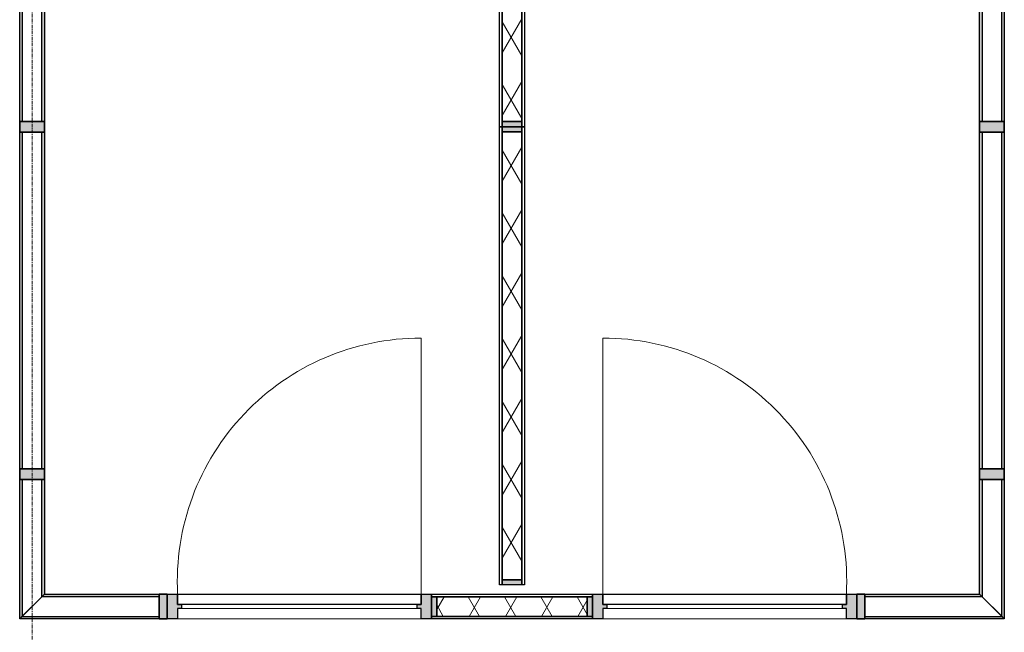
# Model space of a CAD drawing. Header units: millimetres. Extents: x 3625 to 171676, y -65096 to 217166.
# Tile 284 of 656: x 56525 to 60286, y 32063 to 34403. Entities that reach past the tile are written whole.
import ezdxf

# ---------------------------------------------------------------- set-up
doc = ezdxf.new("R2010")
doc.units = ezdxf.units.MM
doc.linetypes.add('stramien', pattern=[22.225, 12.7, -3.175, 3.175, -3.175])
for name, color, linetype, lineweight in [('A-GLAZ', 6, 'Continuous', 18), ('A-GLAZ-CWMG', 3, 'Continuous', 18), ('S-GRID', 1, 'Continuous', 18)]:
    doc.layers.add(name, color=color, linetype=linetype, lineweight=lineweight)

# ---------------------------------------------------------------- blocks, each defined once
blk = doc.blocks.new('22_KA_systeempanel_interline_dubbelglas_horizontaal - paneel_boven-7487349-Plotview plafond eerste Verdieping - 1 op 100')
at = {"layer": 'A-GLAZ'}
for points in [[(643, 47.5), (-643, 47.5), (-643, 37.5), (643, 37.5)], [(643, -37.5), (-643, -37.5), (-643, -47.5), (643, -47.5)]]:
    blk.add_hatch(color=256, dxfattribs=at).paths.add_polyline_path(points, flags=0)
at = {"layer": 'A-GLAZ', "lineweight": 25}
for p, q in [((-643, 47.5), (643, 47.5)), ((-643, 37.5), (-643, 47.5)), ((643, 47.5), (643, 37.5)), ((643, 37.5), (-643, 37.5)), ((-643, -47.5), (-643, -37.5)), ((-643, -37.5), (643, -37.5)), ((643, -37.5), (643, -47.5)), ((643, -47.5), (-643, -47.5))]:
    blk.add_line(p, q, dxfattribs=at)
blk = doc.blocks.new('Rectangular Mullion - 22_interline_95x41-7485380-Plotview plafond eerste Verdieping - 1 op 100')
at = {"layer": 'A-GLAZ-CWMG'}
blk.add_hatch(color=256, dxfattribs=at).paths.add_polyline_path([(20.5, -47.5), (-20.5, -47.5), (-20.5, 47.5), (20.5, 47.5)], flags=0)
at = {"layer": 'A-GLAZ-CWMG', "lineweight": 35}
for p, q in [((20.5, 47.5), (-20.5, 47.5)), ((-20.5, 47.5), (-20.5, -47.5)), ((20.5, -47.5), (20.5, 47.5)), ((-20.5, -47.5), (20.5, -47.5))]:
    blk.add_line(p, q, dxfattribs=at)
blk = doc.blocks.new('22_KA_systeempanel_interline_dubbelglas_horizontaal_hoek - paneel_boven-7485339-Plotview plafond eerste Verdieping - 1 op 100')
at = {"layer": 'A-GLAZ'}
for points in [[(-242.9, 47.5), (-242.9, 37.5), (280.4, 37.5), (290.4, 47.5)], [(-242.9, -37.5), (-242.9, -47.5), (195.4, -47.5), (205.4, -37.5)]]:
    blk.add_hatch(color=256, dxfattribs=at).paths.add_polyline_path(points, flags=0)
at = {"layer": 'A-GLAZ', "lineweight": 25}
for p, q in [((-242.9, 47.5), (290.4, 47.5)), ((-242.9, 37.5), (-242.9, 47.5)), ((290.4, 47.5), (280.4, 37.5)), ((280.4, 37.5), (-242.9, 37.5)), ((-242.9, -47.5), (-242.9, -37.5)), ((-242.9, -37.5), (205.4, -37.5)), ((205.4, -37.5), (195.4, -47.5)), ((195.4, -47.5), (-242.9, -47.5))]:
    blk.add_line(p, q, dxfattribs=at)
at = {"layer": 'A-GLAZ'}
blk.add_line((280.4, 37.5), (205.4, -37.5), dxfattribs=at)
blk = doc.blocks.new('22_KA_systeempanel_dicht - staal-7485318-Plotview plafond eerste Verdieping - 1 op 100')
at = {"layer": 'A-GLAZ'}
h = blk.add_hatch(color=256, dxfattribs=at)
h.paths.add_polyline_path([(287.5, -37.5), (307.5, -37.5), (307.5, 37.5), (287.5, 37.5)], flags=0)
h.paths.add_polyline_path([(-287.5, -37.5), (-287.5, 37.5), (-307.5, 37.5), (-307.5, -37.5)], flags=0)
h = blk.add_hatch(dxfattribs=at)
h.set_pattern_fill('FP_93', color=256, style=0, pattern_type=2)
h.set_pattern_definition([(60, (34705.51, -32161.4), (-103.92305, 60), []), (120, (34705.51, -32161.4), (-103.92305, -60), [])])
h.paths.add_polyline_path([(287.5, -37.5), (287.5, 37.5), (-287.5, 37.5), (-287.5, -37.5)], flags=0)
at = {"layer": 'A-GLAZ', "lineweight": 25}
for p, q in [((-307.5, 47.5), (307.5, 47.5)), ((-307.5, 37.5), (-307.5, 47.5)), ((307.5, 47.5), (307.5, 37.5)), ((307.5, 37.5), (-307.5, 37.5)), ((-307.5, -37.5), (-307.5, 37.5)), ((-307.5, 37.5), (-287.5, 37.5)), ((-287.5, 37.5), (287.5, 37.5)), ((-287.5, -37.5), (-287.5, 37.5)), ((-287.5, 37.5), (-287.5, -37.5)), ((287.5, 37.5), (287.5, -37.5)), ((287.5, -37.5), (287.5, 37.5)), ((287.5, 37.5), (307.5, 37.5)), ((307.5, 37.5), (307.5, -37.5)), ((-307.5, -47.5), (-307.5, -37.5)), ((-307.5, -37.5), (307.5, -37.5)), ((-287.5, -37.5), (-307.5, -37.5)), ((287.5, -37.5), (-287.5, -37.5)), ((307.5, -37.5), (287.5, -37.5)), ((307.5, -37.5), (307.5, -47.5)), ((307.5, -47.5), (-307.5, -47.5))]:
    blk.add_line(p, q, dxfattribs=at)
blk = doc.blocks.new('22_KA_systeempanel_interline_dubbelglas_horizontaal_hoek - paneel_boven-7485340-Plotview plafond eerste Verdieping - 1 op 100')
at = {"layer": 'A-GLAZ'}
for points in [[(205.4, 37.5), (195.4, 47.5), (-242.9, 47.5), (-242.9, 37.5)], [(290.4, -47.5), (280.4, -37.5), (-242.9, -37.5), (-242.9, -47.5)]]:
    blk.add_hatch(color=256, dxfattribs=at).paths.add_polyline_path(points, flags=0)
at = {"layer": 'A-GLAZ', "lineweight": 25}
for p, q in [((-242.9, 47.5), (195.4, 47.5)), ((-242.9, 37.5), (-242.9, 47.5)), ((195.4, 47.5), (205.4, 37.5)), ((205.4, 37.5), (-242.9, 37.5)), ((-242.9, -47.5), (-242.9, -37.5)), ((-242.9, -37.5), (280.4, -37.5)), ((280.4, -37.5), (290.4, -47.5)), ((290.4, -47.5), (-242.9, -47.5))]:
    blk.add_line(p, q, dxfattribs=at)
at = {"layer": 'A-GLAZ'}
blk.add_line((205.4, 37.5), (280.4, -37.5), dxfattribs=at)
blk = doc.blocks.new('Rectangular Mullion - 22_interline_95x30-7485334-Plotview plafond eerste Verdieping - 1 op 100')
at = {"layer": 'A-GLAZ-CWMG'}
blk.add_hatch(color=256, dxfattribs=at).paths.add_polyline_path([(15, 47.5), (15, -47.5), (-15, -47.5), (-15, 47.5)], flags=0)
at = {"layer": 'A-GLAZ-CWMG', "lineweight": 35}
for p, q in [((15, 47.5), (-15, 47.5)), ((-15, 47.5), (-15, -47.5)), ((15, -47.5), (15, 47.5)), ((-15, -47.5), (15, -47.5))]:
    blk.add_line(p, q, dxfattribs=at)
blk = doc.blocks.new('22_KA_systeempanel_interline_dubbelglas_horizontaal_hoek - paneel_boven-7487352-Plotview plafond eerste Verdieping - 1 op 100')
at = {"layer": 'A-GLAZ'}
for points in [[(205.1, 37.5), (195.1, 47.5), (-242.7, 47.5), (-242.7, 37.5), (44.4, 37.5)], [(290.1, -47.5), (280.1, -37.5), (-242.7, -37.5), (-242.7, -47.5), (44.4, -47.5)]]:
    blk.add_hatch(color=256, dxfattribs=at).paths.add_polyline_path(points, flags=0)
at = {"layer": 'A-GLAZ', "lineweight": 25}
for p, q in [((-242.7, 47.5), (195.1, 47.5)), ((-242.7, 37.5), (-242.7, 47.5)), ((195.1, 47.5), (205.1, 37.5)), ((205.1, 37.5), (-242.7, 37.5)), ((-242.7, -47.5), (-242.7, -37.5)), ((-242.7, -37.5), (280.1, -37.5)), ((280.1, -37.5), (290.1, -47.5)), ((290.1, -47.5), (-242.7, -47.5))]:
    blk.add_line(p, q, dxfattribs=at)
at = {"layer": 'A-GLAZ'}
blk.add_line((205.1, 37.5), (280.1, -37.5), dxfattribs=at)
blk = doc.blocks.new('22_KA_systeempanel_interline_dubbelglas_horizontaal - paneel_boven-7490495-Plotview plafond eerste Verdieping - 1 op 100')
at = {"layer": 'A-GLAZ'}
for points in [[(769.25, 47.5), (-769.25, 47.5), (-769.25, 37.5), (769.25, 37.5)], [(769.25, -37.5), (-769.25, -37.5), (-769.25, -47.5), (769.25, -47.5)]]:
    blk.add_hatch(color=256, dxfattribs=at).paths.add_polyline_path(points, flags=0)
at = {"layer": 'A-GLAZ', "lineweight": 25}
for p, q in [((-769.25, 47.5), (769.25, 47.5)), ((-769.25, 37.5), (-769.25, 47.5)), ((769.25, 47.5), (769.25, 37.5)), ((769.25, 37.5), (-769.25, 37.5)), ((-769.25, -47.5), (-769.25, -37.5)), ((-769.25, -37.5), (769.25, -37.5)), ((769.25, -37.5), (769.25, -47.5)), ((769.25, -47.5), (-769.25, -47.5))]:
    blk.add_line(p, q, dxfattribs=at)
blk = doc.blocks.new('22_KA_systeempanel_interline_dubbelglas_horizontaal - paneel_boven-7487337-Plotview plafond eerste Verdieping - 1 op 100')
at = {"layer": 'A-GLAZ'}
for points in [[(643, 47.5), (-643, 47.5), (-643, 37.5), (643, 37.5)], [(643, -37.5), (-643, -37.5), (-643, -47.5), (643, -47.5)]]:
    blk.add_hatch(color=256, dxfattribs=at).paths.add_polyline_path(points, flags=0)
at = {"layer": 'A-GLAZ', "lineweight": 25}
for p, q in [((-643, 47.5), (643, 47.5)), ((-643, 37.5), (-643, 47.5)), ((643, 47.5), (643, 37.5)), ((643, 37.5), (-643, 37.5)), ((-643, -47.5), (-643, -37.5)), ((-643, -37.5), (643, -37.5)), ((643, -37.5), (643, -47.5)), ((643, -47.5), (-643, -47.5))]:
    blk.add_line(p, q, dxfattribs=at)
blk = doc.blocks.new('Rectangular Mullion - 22_interline_95x41-7485259-Plotview plafond eerste Verdieping - 1 op 100')
at = {"layer": 'A-GLAZ-CWMG'}
blk.add_hatch(color=256, dxfattribs=at).paths.add_polyline_path([(20.5, -47.5), (-20.5, -47.5), (-20.5, 47.5), (20.5, 47.5)], flags=0)
at = {"layer": 'A-GLAZ-CWMG', "lineweight": 35}
for p, q in [((20.5, 47.5), (-20.5, 47.5)), ((-20.5, 47.5), (-20.5, -47.5)), ((20.5, -47.5), (20.5, 47.5)), ((-20.5, -47.5), (20.5, -47.5))]:
    blk.add_line(p, q, dxfattribs=at)
blk = doc.blocks.new('22_KA_systeempanel_interline_dubbelglas_horizontaal_hoek - paneel_boven-7487340-Plotview plafond eerste Verdieping - 1 op 100')
at = {"layer": 'A-GLAZ'}
for points in [[(290.15, 47.5), (-242.65, 47.5), (-242.65, 37.5), (280.15, 37.5)], [(205.15, -37.5), (-242.65, -37.5), (-242.65, -47.5), (195.15, -47.5)]]:
    blk.add_hatch(color=256, dxfattribs=at).paths.add_polyline_path(points, flags=0)
at = {"layer": 'A-GLAZ', "lineweight": 25}
for p, q in [((-242.65, 47.5), (290.15, 47.5)), ((-242.65, 37.5), (-242.65, 47.5)), ((290.15, 47.5), (280.15, 37.5)), ((280.15, 37.5), (-242.65, 37.5)), ((-242.65, -47.5), (-242.65, -37.5)), ((-242.65, -37.5), (205.15, -37.5)), ((205.15, -37.5), (195.15, -47.5)), ((195.15, -47.5), (-242.65, -47.5))]:
    blk.add_line(p, q, dxfattribs=at)
at = {"layer": 'A-GLAZ'}
blk.add_line((280.15, 37.5), (205.15, -37.5), dxfattribs=at)
blk = doc.blocks.new('22_KA_systeempanel_interline_dubbelglas_horizontaal - paneel_boven-7490527-Plotview plafond eerste Verdieping - 1 op 100')
at = {"layer": 'A-GLAZ'}
for points in [[(769.25, 47.5), (-769.25, 47.5), (-769.25, 37.5), (769.25, 37.5)], [(769.25, -37.5), (-769.25, -37.5), (-769.25, -47.5), (769.25, -47.5)]]:
    blk.add_hatch(color=256, dxfattribs=at).paths.add_polyline_path(points, flags=0)
at = {"layer": 'A-GLAZ', "lineweight": 25}
for p, q in [((-769.25, 47.5), (769.25, 47.5)), ((-769.25, 37.5), (-769.25, 47.5)), ((769.25, 47.5), (769.25, 37.5)), ((769.25, 37.5), (-769.25, 37.5)), ((-769.25, -47.5), (-769.25, -37.5)), ((-769.25, -37.5), (769.25, -37.5)), ((769.25, -37.5), (769.25, -47.5)), ((769.25, -47.5), (-769.25, -47.5))]:
    blk.add_line(p, q, dxfattribs=at)
blk = doc.blocks.new('22_KA_systeempanel_dicht - staal-V74-Plotview plafond eerste Verdieping - 1 op 100')
at = {"layer": 'A-GLAZ'}
h = blk.add_hatch(color=256, dxfattribs=at)
h.paths.add_polyline_path([(794.5, -37.5), (794.5, 37.5), (774.5, 37.5), (774.5, -37.5)], flags=0)
h.paths.add_polyline_path([(-774.5, -37.5), (-774.5, 37.5), (-794.5, 37.5), (-794.5, -37.5)], flags=0)
h = blk.add_hatch(dxfattribs=at)
h.set_pattern_fill('FP_114', color=256, style=0, pattern_type=2)
h.set_pattern_definition([(150, (81344.14, -11849.93), (-60, -103.92305), []), (210, (81344.14, -11849.93), (60, -103.92305), [])])
h.paths.add_polyline_path([(774.5, 37.5), (-774.5, 37.5), (-774.5, -37.5), (774.5, -37.5)], flags=0)
at = {"layer": 'A-GLAZ', "lineweight": 25}
for p, q in [((-794.5, 47.5), (794.5, 47.5)), ((-794.5, 37.5), (-794.5, 47.5)), ((794.5, 47.5), (794.5, 37.5)), ((794.5, 37.5), (-794.5, 37.5)), ((-794.5, -37.5), (-794.5, 37.5)), ((-794.5, 37.5), (-774.5, 37.5)), ((-774.5, 37.5), (774.5, 37.5)), ((-774.5, -37.5), (-774.5, 37.5)), ((-774.5, 37.5), (-774.5, -37.5)), ((774.5, 37.5), (774.5, -37.5)), ((774.5, -37.5), (774.5, 37.5)), ((774.5, 37.5), (794.5, 37.5)), ((794.5, 37.5), (794.5, -37.5)), ((-794.5, -47.5), (-794.5, -37.5)), ((-794.5, -37.5), (794.5, -37.5)), ((-774.5, -37.5), (-794.5, -37.5)), ((774.5, -37.5), (-774.5, -37.5)), ((794.5, -37.5), (774.5, -37.5)), ((794.5, -37.5), (794.5, -47.5)), ((794.5, -47.5), (-794.5, -47.5))]:
    blk.add_line(p, q, dxfattribs=at)
blk = doc.blocks.new('22_KA_systeempanel_dicht - staal-V75-Plotview plafond eerste Verdieping - 1 op 100')
at = {"layer": 'A-GLAZ'}
h = blk.add_hatch(color=256, dxfattribs=at)
h.paths.add_polyline_path([(875.15, 37.5), (855.15, 37.5), (855.15, -37.5), (875.15, -37.5)], flags=0)
h.paths.add_polyline_path([(-855.15, -37.5), (-855.15, 37.5), (-875.15, 37.5), (-875.15, -37.5)], flags=0)
h = blk.add_hatch(dxfattribs=at)
h.set_pattern_fill('FP_115', color=256, style=0, pattern_type=2)
h.set_pattern_definition([(150, (79674.49, -11849.93), (-60, -103.92305), []), (210, (79674.49, -11849.93), (60, -103.92305), [])])
h.paths.add_polyline_path([(855.15, 37.5), (-855.15, 37.5), (-855.15, -37.5), (855.15, -37.5)], flags=0)
at = {"layer": 'A-GLAZ', "lineweight": 25}
for p, q in [((-875.15, 47.5), (875.15, 47.5)), ((-875.15, 37.5), (-875.15, 47.5)), ((875.15, 47.5), (875.15, 37.5)), ((875.15, 37.5), (-875.15, 37.5)), ((-875.15, -37.5), (-875.15, 37.5)), ((-875.15, 37.5), (-855.15, 37.5)), ((-855.15, 37.5), (855.15, 37.5)), ((-855.15, -37.5), (-855.15, 37.5)), ((-855.15, 37.5), (-855.15, -37.5)), ((855.15, 37.5), (855.15, -37.5)), ((855.15, -37.5), (855.15, 37.5)), ((855.15, 37.5), (875.15, 37.5)), ((875.15, 37.5), (875.15, -37.5)), ((-875.15, -47.5), (-875.15, -37.5)), ((-875.15, -37.5), (875.15, -37.5)), ((-855.15, -37.5), (-875.15, -37.5)), ((855.15, -37.5), (-855.15, -37.5)), ((875.15, -37.5), (855.15, -37.5)), ((875.15, -37.5), (875.15, -47.5)), ((875.15, -47.5), (-875.15, -47.5))]:
    blk.add_line(p, q, dxfattribs=at)
blk = doc.blocks.new('22_KA_systeempanel_deur - staal-7815268-Plotview plafond eerste Verdieping - 1 op 100')
at = {"layer": 'A-GLAZ'}
h = blk.add_hatch(color=256, dxfattribs=at)
h.paths.add_polyline_path([(-505, 47.5), (-505, -47.5), (-465, -47.5), (-465, -7.5), (-450, -7.5), (-450, 7.5), (-465, 7.5), (-465, 47.5)], flags=0)
h.paths.add_polyline_path([(505, 47.5), (465, 47.5), (465, 7.5), (450, 7.5), (450, -7.5), (465, -7.5), (465, -47.5), (505, -47.5)], flags=0)
at = {"layer": 'A-GLAZ', "lineweight": 25}
for p, q in [((-505, 47.5), (-465, 47.5)), ((-505, -47.5), (-505, 47.5)), ((-465, 47.5), (-465, 7.5)), ((465, 47.5), (505, 47.5)), ((465, 7.5), (465, 47.5)), ((505, 47.5), (505, -47.5)), ((-465, 7.5), (-450, 7.5)), ((-450, 7.5), (-450, -7.5)), ((450, -7.5), (450, 7.5)), ((450, 7.5), (465, 7.5)), ((-450, -7.5), (-465, -7.5)), ((-465, -7.5), (-465, -47.5)), ((-465, -47.5), (-465, -7.5)), ((-465, -7.5), (465, -7.5)), ((465, -7.5), (450, -7.5)), ((465, -47.5), (465, -7.5)), ((465, -7.5), (465, -47.5)), ((-465, -47.5), (-505, -47.5)), ((465, -47.5), (-465, -47.5)), ((505, -47.5), (465, -47.5))]:
    blk.add_line(p, q, dxfattribs=at)
at = {"layer": 'A-GLAZ'}
for p, q in [((465, 47.5), (-465, 47.5)), ((450, 7.5), (-450, 7.5)), ((-465, -47.5), (-465, -1025.5))]:
    blk.add_line(p, q, dxfattribs=at)
blk.add_arc((-463.8, -95.5), 930, 269.9238, 2.9562, dxfattribs=at)
blk = doc.blocks.new('22_KA_systeempanel_deur - staal-7815269-Plotview plafond eerste Verdieping - 1 op 100')
at = {"layer": 'A-GLAZ'}
h = blk.add_hatch(color=256, dxfattribs=at)
h.paths.add_polyline_path([(505, 47.5), (465, 47.5), (465, 7.5), (450, 7.5), (450, -7.5), (465, -7.5), (465, -47.5), (505, -47.5)], flags=0)
h.paths.add_polyline_path([(-450, 7.5), (-465, 7.5), (-465, 47.5), (-505, 47.5), (-505, -47.5), (-465, -47.5), (-465, -7.5), (-450, -7.5)], flags=0)
for p, q in [((-465, 47.5), (-465, 1025.5)), ((-450, -7.5), (450, -7.5)), ((-465, -47.5), (465, -47.5))]:
    blk.add_line(p, q, dxfattribs=at)
at = {"layer": 'A-GLAZ', "lineweight": 25}
for p, q in [((-505, -47.5), (-505, 47.5)), ((-505, 47.5), (-465, 47.5)), ((-465, 47.5), (-465, 7.5)), ((-465, 47.5), (465, 47.5)), ((-465, 7.5), (-465, 47.5)), ((465, 7.5), (465, 47.5)), ((465, 47.5), (505, 47.5)), ((465, 47.5), (465, 7.5)), ((505, 47.5), (505, -47.5)), ((-465, 7.5), (-450, 7.5)), ((465, 7.5), (-465, 7.5)), ((-450, 7.5), (-450, -7.5)), ((450, -7.5), (450, 7.5)), ((450, 7.5), (465, 7.5)), ((-450, -7.5), (-465, -7.5)), ((-465, -7.5), (-465, -47.5)), ((465, -7.5), (450, -7.5)), ((465, -47.5), (465, -7.5)), ((-465, -47.5), (-505, -47.5)), ((505, -47.5), (465, -47.5))]:
    blk.add_line(p, q, dxfattribs=at)
at = {"layer": 'A-GLAZ'}
blk.add_arc((-463.8, 95.5), 930, 357.0438, 90.0762, dxfattribs=at)

msp = doc.modelspace()

# ---------------------------------------------------------------- linework, layer by layer
at = {"layer": 'S-GRID', "linetype": 'stramien'}
msp.add_line((56572, 41627.6), (56572, -3246.7), dxfattribs=at)

# ---------------------------------------------------------------- block references
at = {"layer": 'A-GLAZ'}
for name, p, rotation in [('22_KA_systeempanel_interline_dubbelglas_horizontaal - paneel_boven-7490495-Plotview plafond eerste Verdieping - 1 op 100', (56572, 34784), 269.9999999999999), ('22_KA_systeempanel_dicht - staal-V74-Plotview plafond eerste Verdieping - 1 op 100', (58405.4, 34788.7), 269.9999999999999), ('22_KA_systeempanel_interline_dubbelglas_horizontaal - paneel_boven-7490527-Plotview plafond eerste Verdieping - 1 op 100', (60238.7, 34784), 270.0000000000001), ('22_KA_systeempanel_interline_dubbelglas_horizontaal - paneel_boven-7487349-Plotview plafond eerste Verdieping - 1 op 100', (56572, 33330.7), 269.9999999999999), ('22_KA_systeempanel_dicht - staal-V75-Plotview plafond eerste Verdieping - 1 op 100', (58405.4, 33119.1), 269.9999999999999), ('22_KA_systeempanel_interline_dubbelglas_horizontaal - paneel_boven-7487337-Plotview plafond eerste Verdieping - 1 op 100', (60238.7, 33330.7), 270.0000000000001), ('22_KA_systeempanel_deur - staal-7815268-Plotview plafond eerste Verdieping - 1 op 100', (57592.9, 32161.4), 180), ('22_KA_systeempanel_interline_dubbelglas_horizontaal_hoek - paneel_boven-7487352-Plotview plafond eerste Verdieping - 1 op 100', (56572, 32404.1), 269.9999999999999), ('22_KA_systeempanel_interline_dubbelglas_horizontaal_hoek - paneel_boven-7487340-Plotview plafond eerste Verdieping - 1 op 100', (60238.7, 32404.1), 270.0000000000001), ('22_KA_systeempanel_interline_dubbelglas_horizontaal_hoek - paneel_boven-7485339-Plotview plafond eerste Verdieping - 1 op 100', (56815, 32161.4), 180)]:
    msp.add_blockref(name, p, dxfattribs=dict(at, rotation=rotation))
for name, p in [('22_KA_systeempanel_deur - staal-7815269-Plotview plafond eerste Verdieping - 1 op 100', (59217.9, 32161.4)), ('22_KA_systeempanel_dicht - staal-7485318-Plotview plafond eerste Verdieping - 1 op 100', (58405.4, 32161.4)), ('22_KA_systeempanel_interline_dubbelglas_horizontaal_hoek - paneel_boven-7485340-Plotview plafond eerste Verdieping - 1 op 100', (59995.8, 32161.4))]:
    msp.add_blockref(name, p, dxfattribs=at)
at = {"layer": 'A-GLAZ-CWMG', "extrusion": (0, 0, -1)}
for name, p, rotation in [('Rectangular Mullion - 22_interline_95x41-7485380-Plotview plafond eerste Verdieping - 1 op 100', (-56572, 33994.2), 270.0000000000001), ('Rectangular Mullion - 22_interline_95x41-7485259-Plotview plafond eerste Verdieping - 1 op 100', (-60238.7, 33994.2), 269.9999999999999), ('Rectangular Mullion - 22_interline_95x41-7485380-Plotview plafond eerste Verdieping - 1 op 100', (-56572, 32667.2), 270.0000000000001), ('Rectangular Mullion - 22_interline_95x41-7485259-Plotview plafond eerste Verdieping - 1 op 100', (-60238.7, 32667.2), 269.9999999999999), ('Rectangular Mullion - 22_interline_95x30-7485334-Plotview plafond eerste Verdieping - 1 op 100', (-57072.9, 32161.4), 180), ('Rectangular Mullion - 22_interline_95x30-7485334-Plotview plafond eerste Verdieping - 1 op 100', (-59737.9, 32161.4), 180)]:
    msp.add_blockref(name, p, dxfattribs=dict(at, rotation=rotation))

doc.saveas('drawing.dxf')
